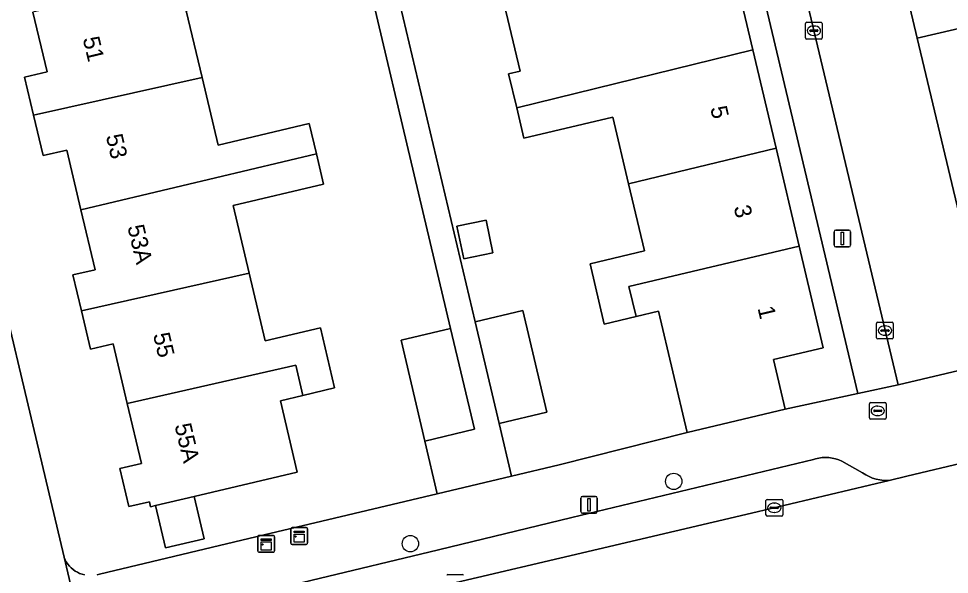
# Model space of a CAD drawing. Extents: x 158031 to 159244, y 380104 to 381214.
# Drawn here: x 158412.4 to 158468.1, y 380670.9 to 380704.1 of the extents above; entities that cross this region are included whole.
import ezdxf

# ---------------------------------------------------------------- set-up
doc = ezdxf.new("R2010")
doc.units = 0
for name, color, linetype in [('IMGEO_Boom', 7, 'Continuous'), ('IMGEO_Brandkraan', 7, 'Continuous'), ('IMGEO_Erf', 7, 'Continuous'), ('IMGEO_Kast', 7, 'Continuous'), ('IMGEO_Kolk', 7, 'Continuous'), ('IMGEO_Lichtmast', 7, 'Continuous'), ('IMGEO_Muur', 7, 'Continuous'), ('IMGEO_Pand', 7, 'Continuous'), ('IMGEO_Pand_nummerreeks', 7, 'Continuous'), ('IMGEO_Parkeervlak_open', 7, 'Continuous'), ('IMGEO_Rijbaan_lokaal_gesloten', 7, 'Continuous'), ('IMGEO_Rijbaan_lokaal_open', 7, 'Continuous'), ('IMGEO_Voetpad_open', 7, 'Continuous')]:
    doc.layers.add(name, color=color, linetype=linetype)

msp = doc.modelspace()

# ---------------------------------------------------------------- linework, layer by layer
at = {"layer": 'IMGEO_Boom'}
for centre in [(158451.6, 380676.454), (158435.846, 380672.732)]:
    msp.add_circle(centre, 0.489, dxfattribs=at)
at = {"layer": 'IMGEO_Brandkraan'}
for p, q in [((158463.38, 380681.172), (158464.232, 380681.172)), ((158463.305, 380680.246), (158463.305, 380681.098)), ((158463.564, 380680.666), (158463.564, 380680.678)), ((158464.002, 380680.629), (158463.604, 380680.629)), ((158463.607, 380680.715), (158464.005, 380680.715)), ((158463.793, 380680.952), (158463.818, 380680.952)), ((158464.048, 380680.678), (158464.048, 380680.666)), ((158464.306, 380681.098), (158464.306, 380680.246)), ((158464.232, 380680.172), (158463.38, 380680.172)), ((158463.816, 380680.392), (158463.791, 380680.392))]:
    msp.add_line(p, q, dxfattribs=at)
for points in [[(158463.38, 380681.172), (158464.232, 380681.172)], [(158463.305, 380680.246), (158463.305, 380681.098)], [(158464.306, 380681.098), (158464.306, 380680.246)], [(158464.232, 380680.172), (158463.38, 380680.172)]]:
    msp.add_lwpolyline(points, dxfattribs=at)
for centre, radius, start, end in [((158463.382, 380681.096), 0.0765, 91.552, 178.448), ((158463.382, 380681.096), 0.0765, 91.552, 178.448), ((158464.23, 380681.096), 0.0765, 1.552, 88.448), ((158464.23, 380681.096), 0.0765, 1.552, 88.448), ((158463.604, 380680.675), 0.0403, 85.8775, 175.7526), ((158463.601, 380680.665), 0.0366, 178.938, 274.7102), ((158464.005, 380680.672), 0.043, 264.8664, 352.4533), ((158464.009, 380680.677), 0.0386, 1.7309, 96.639), ((158463.382, 380680.248), 0.0765, 181.552, 268.448), ((158463.382, 380680.248), 0.0765, 181.552, 268.448), ((158464.23, 380680.248), 0.0765, 271.552, 358.448), ((158464.23, 380680.248), 0.0765, 271.552, 358.448)]:
    msp.add_arc(centre, radius, start, end, dxfattribs=at)
for centre, major_axis, ratio, start_param, end_param in [((158463.792, 380680.672), (-0.387, 0.002), 0.722429, 4.712389, 7.853982), ((158463.817, 380680.672), (-0.39, 0.002), 0.717154, 1.570796, 4.712389)]:
    msp.add_ellipse(centre, major_axis=major_axis, ratio=ratio, start_param=start_param, end_param=end_param, dxfattribs=at)
at = {"layer": 'IMGEO_Erf'}
for points in [[(158417.108, 380670.868), (158417.251, 380670.908), (158427.098, 380673.251), (158437.459, 380675.717), (158436.713, 380678.868), (158435.288, 380684.889), (158438.251, 380685.59), (158431.284, 380715.029), (158429.83, 380714.683), (158428.781, 380719.094), (158421.435, 380749.975)], [(158454.95, 380708.081), (158456.33, 380702.244), (158457.721, 380696.367), (158459.104, 380690.52), (158460.54, 380684.449), (158457.563, 380683.746), (158458.268, 380680.768), (158462.621, 380681.705), (158446.395, 380750)], [(158397.943, 380744.402), (158415.129, 380671.919), (158415.132, 380671.909), (158415.194, 380671.77), (158415.267, 380671.637), (158415.353, 380671.511), (158415.449, 380671.392), (158415.555, 380671.283), (158415.67, 380671.184), (158415.794, 380671.096), (158415.926, 380671.019), (158416.063, 380670.954), (158416.206, 380670.902), (158416.353, 380670.863)], [(158432.369, 380717.065), (158439.722, 380685.987), (158442.573, 380686.661), (158444.011, 380680.584), (158441.16, 380679.909), (158441.902, 380676.775), (158444.752, 380677.453), (158452.408, 380679.382), (158450.695, 380686.625), (158449.347, 380686.306), (158447.449, 380685.857), (158446.595, 380689.464), (158449.851, 380690.234), (158448.904, 380694.235), (158447.959, 380698.23), (158442.636, 380696.971), (158442.208, 380698.782), (158441.727, 380700.815), (158442.408, 380700.976), (158441.458, 380704.991)], [(158422.44, 380704.589), (158423.384, 380700.598), (158424.342, 380696.549), (158429.799, 380697.84), (158430.223, 380696.046), (158430.654, 380694.224), (158425.243, 380692.944), (158426.2, 380688.899), (158427.156, 380684.858), (158430.463, 380685.64), (158431.314, 380682.043), (158429.417, 380681.594), (158428.073, 380681.276), (158429.082, 380677.014), (158422.91, 380675.555), (158423.508, 380673.027), (158421.197, 380672.48), (158420.598, 380675.008), (158420.304, 380674.938), (158420.233, 380675.236), (158419.014, 380674.948), (158418.475, 380677.224), (158419.757, 380677.527), (158418.911, 380681.102), (158418.065, 380684.68), (158416.715, 380684.36), (158416.173, 380686.652), (158415.666, 380688.795), (158416.988, 380689.108), (158416.142, 380692.685), (158415.295, 380696.263), (158413.875, 380695.927), (158413.303, 380698.346), (158412.764, 380700.622), (158414.113, 380700.942), (158413.268, 380704.515)]]:
    msp.add_lwpolyline(points, dxfattribs=at)
msp.add_lwpolyline([(158440.375, 380692.068), (158440.784, 380690.114), (158439.041, 380689.75), (158438.633, 380691.704)], close=True, dxfattribs=at)
at = {"layer": 'IMGEO_Kast'}
for p, q in [((158428.698, 380672.765), (158428.698, 380673.606)), ((158428.698, 380673.606), (158428.698, 380672.765)), ((158428.773, 380673.69), (158429.614, 380673.69)), ((158429.614, 380673.69), (158428.773, 380673.69)), ((158429.698, 380673.615), (158429.698, 380672.774)), ((158429.698, 380672.774), (158429.698, 380673.615)), ((158426.721, 380672.3), (158426.721, 380673.141)), ((158426.721, 380673.141), (158426.721, 380672.3)), ((158426.796, 380673.225), (158427.637, 380673.225)), ((158427.637, 380673.225), (158426.796, 380673.225)), ((158427.721, 380673.15), (158427.721, 380672.309)), ((158427.721, 380672.309), (158427.721, 380673.15)), ((158429.623, 380672.69), (158428.782, 380672.69)), ((158428.782, 380672.69), (158429.623, 380672.69)), ((158427.646, 380672.225), (158426.805, 380672.225)), ((158426.805, 380672.225), (158427.646, 380672.225))]:
    msp.add_line(p, q, dxfattribs=at)
for points in [[(158428.893, 380673.48), (158429.493, 380673.48), (158429.493, 380673.395), (158428.893, 380673.395), (158428.893, 380673.48)], [(158426.916, 380673.015), (158427.516, 380673.015), (158427.516, 380672.93), (158426.916, 380672.93), (158426.916, 380673.015)], [(158426.916, 380672.84), (158427.516, 380672.84), (158427.516, 380672.351), (158426.916, 380672.351), (158426.916, 380672.84)], [(158428.893, 380673.305), (158429.493, 380673.305), (158429.493, 380672.816), (158428.893, 380672.816), (158428.893, 380673.305)]]:
    msp.add_lwpolyline(points, dxfattribs=at)
for centre in [(158428.977, 380673.154), (158427, 380672.689)]:
    msp.add_circle(centre, 0.0377, dxfattribs=at)
for centre, start, end in [((158428.776, 380673.612), 92.4484, 184.2845), ((158428.776, 380673.612), 92.4484, 184.2845), ((158429.62, 380673.612), 2.4484, 94.2845), ((158429.62, 380673.612), 2.4484, 94.2845), ((158426.799, 380673.147), 92.4484, 184.2845), ((158426.799, 380673.147), 92.4484, 184.2845), ((158427.643, 380673.147), 2.4484, 94.2845), ((158427.643, 380673.147), 2.4484, 94.2845), ((158426.799, 380672.303), 182.4484, 274.2845), ((158426.799, 380672.303), 182.4484, 274.2845), ((158427.643, 380672.303), 272.4484, 4.2845), ((158427.643, 380672.303), 272.4484, 4.2845), ((158428.776, 380672.768), 182.4484, 274.2845), ((158428.776, 380672.768), 182.4484, 274.2845), ((158429.62, 380672.768), 272.4484, 4.2845), ((158429.62, 380672.768), 272.4484, 4.2845)]:
    msp.add_arc(centre, 0.0779, start, end, dxfattribs=at)
at = {"layer": 'IMGEO_Kolk'}
for p, q in [((158459.488, 380702.972), (158459.488, 380703.824)), ((158459.563, 380703.898), (158460.415, 380703.898)), ((158459.976, 380703.678), (158460.001, 380703.678)), ((158460.489, 380703.824), (158460.489, 380702.972)), ((158460.415, 380702.898), (158459.563, 380702.898)), ((158459.747, 380703.392), (158459.747, 380703.404)), ((158460.185, 380703.355), (158459.787, 380703.355)), ((158459.79, 380703.441), (158460.188, 380703.441)), ((158459.999, 380703.118), (158459.974, 380703.118)), ((158460.231, 380703.404), (158460.231, 380703.392)), ((158463.737, 380685.043), (158463.737, 380685.895)), ((158463.812, 380685.969), (158464.664, 380685.969)), ((158464.225, 380685.749), (158464.25, 380685.749)), ((158464.738, 380685.895), (158464.738, 380685.043)), ((158463.996, 380685.463), (158463.996, 380685.475)), ((158464.434, 380685.426), (158464.036, 380685.426)), ((158464.039, 380685.512), (158464.437, 380685.512)), ((158464.248, 380685.189), (158464.223, 380685.189)), ((158464.48, 380685.475), (158464.48, 380685.463)), ((158464.664, 380684.969), (158463.812, 380684.969)), ((158457.12, 380674.454), (158457.12, 380675.306)), ((158457.195, 380675.38), (158458.047, 380675.38)), ((158457.608, 380675.16), (158457.633, 380675.16)), ((158458.121, 380675.306), (158458.121, 380674.454)), ((158457.379, 380674.874), (158457.379, 380674.886)), ((158457.817, 380674.837), (158457.419, 380674.837)), ((158457.422, 380674.923), (158457.82, 380674.923)), ((158457.631, 380674.6), (158457.606, 380674.6)), ((158457.863, 380674.886), (158457.863, 380674.874)), ((158458.047, 380674.38), (158457.195, 380674.38)), ((158438.098, 380670.896), (158438.95, 380670.896))]:
    msp.add_line(p, q, dxfattribs=at)
for points in [[(158459.488, 380702.972), (158459.488, 380703.824)], [(158459.563, 380703.898), (158460.415, 380703.898)], [(158460.489, 380703.824), (158460.489, 380702.972)], [(158460.415, 380702.898), (158459.563, 380702.898)], [(158463.737, 380685.043), (158463.737, 380685.895)], [(158463.812, 380685.969), (158464.664, 380685.969)], [(158464.738, 380685.895), (158464.738, 380685.043)], [(158464.664, 380684.969), (158463.812, 380684.969)], [(158457.12, 380674.454), (158457.12, 380675.306)], [(158457.195, 380675.38), (158458.047, 380675.38)], [(158458.121, 380675.306), (158458.121, 380674.454)], [(158458.047, 380674.38), (158457.195, 380674.38)], [(158438.098, 380670.896), (158438.95, 380670.896)]]:
    msp.add_lwpolyline(points, dxfattribs=at)
for centre, radius, start, end in [((158459.565, 380703.822), 0.0765, 91.552, 178.448), ((158459.565, 380703.822), 0.0765, 91.552, 178.448), ((158460.413, 380703.822), 0.0765, 1.552, 88.448), ((158460.413, 380703.822), 0.0765, 1.552, 88.448), ((158459.565, 380702.974), 0.0765, 181.552, 268.448), ((158459.565, 380702.974), 0.0765, 181.552, 268.448), ((158459.787, 380703.401), 0.0403, 85.8775, 175.7526), ((158459.784, 380703.391), 0.0366, 178.938, 274.7102), ((158460.188, 380703.398), 0.043, 264.8664, 352.4533), ((158460.192, 380703.403), 0.0386, 1.7309, 96.639), ((158460.413, 380702.974), 0.0765, 271.552, 358.448), ((158460.413, 380702.974), 0.0765, 271.552, 358.448), ((158463.814, 380685.893), 0.0765, 91.552, 178.448), ((158463.814, 380685.893), 0.0765, 91.552, 178.448), ((158464.662, 380685.893), 0.0765, 1.552, 88.448), ((158464.662, 380685.893), 0.0765, 1.552, 88.448), ((158464.036, 380685.472), 0.0403, 85.8775, 175.7526), ((158464.033, 380685.462), 0.0366, 178.938, 274.7102), ((158464.437, 380685.469), 0.043, 264.8664, 352.4533), ((158464.441, 380685.474), 0.0386, 1.7309, 96.639), ((158463.814, 380685.045), 0.0765, 181.552, 268.448), ((158463.814, 380685.045), 0.0765, 181.552, 268.448), ((158464.662, 380685.045), 0.0765, 271.552, 358.448), ((158464.662, 380685.045), 0.0765, 271.552, 358.448), ((158457.197, 380675.304), 0.0765, 91.552, 178.448), ((158457.197, 380675.304), 0.0765, 91.552, 178.448), ((158458.045, 380675.304), 0.0765, 1.552, 88.448), ((158458.045, 380675.304), 0.0765, 1.552, 88.448), ((158457.419, 380674.883), 0.0403, 85.8775, 175.7526), ((158457.416, 380674.873), 0.0366, 178.938, 274.7102), ((158457.82, 380674.88), 0.043, 264.8664, 352.4533), ((158457.824, 380674.885), 0.0386, 1.7309, 96.639), ((158457.197, 380674.456), 0.0765, 181.552, 268.448), ((158457.197, 380674.456), 0.0765, 181.552, 268.448), ((158458.045, 380674.456), 0.0765, 271.552, 358.448), ((158458.045, 380674.456), 0.0765, 271.552, 358.448), ((158438.1, 380670.82), 0.0765, 91.552, 178.448), ((158438.1, 380670.82), 0.0765, 91.552, 178.448), ((158438.948, 380670.82), 0.0765, 1.552, 88.448), ((158438.948, 380670.82), 0.0765, 1.552, 88.448)]:
    msp.add_arc(centre, radius, start, end, dxfattribs=at)
for centre, major_axis, ratio, start_param, end_param in [((158459.975, 380703.398), (-0.387, 0.002), 0.722429, 4.712389, 7.853982), ((158460, 380703.398), (-0.39, 0.002), 0.717154, 1.570796, 4.712389), ((158464.224, 380685.469), (-0.387, 0.002), 0.722429, 4.712389, 7.853982), ((158464.249, 380685.469), (-0.39, 0.002), 0.717154, 1.570796, 4.712389), ((158457.607, 380674.88), (-0.387, 0.002), 0.722429, 4.712389, 7.853982), ((158457.632, 380674.88), (-0.39, 0.002), 0.717154, 1.570796, 4.712389)]:
    msp.add_ellipse(centre, major_axis=major_axis, ratio=ratio, start_param=start_param, end_param=end_param, dxfattribs=at)
at = {"layer": 'IMGEO_Lichtmast'}
for p, q in [((158461.195, 380690.573), (158461.195, 380691.373)), ((158461.195, 380691.373), (158461.195, 380690.573)), ((158461.295, 380691.473), (158462.085, 380691.473)), ((158462.085, 380691.473), (158461.295, 380691.473)), ((158462.185, 380691.373), (158462.185, 380690.573)), ((158462.185, 380690.573), (158462.185, 380691.373)), ((158462.085, 380690.473), (158461.295, 380690.473)), ((158461.295, 380690.473), (158462.085, 380690.473)), ((158446.041, 380674.653), (158446.041, 380675.453)), ((158446.041, 380675.453), (158446.041, 380674.653)), ((158446.141, 380675.553), (158446.931, 380675.553)), ((158446.931, 380675.553), (158446.141, 380675.553)), ((158447.031, 380675.453), (158447.031, 380674.653)), ((158447.031, 380674.653), (158447.031, 380675.453)), ((158446.931, 380674.553), (158446.141, 380674.553)), ((158446.141, 380674.553), (158446.931, 380674.553))]:
    msp.add_line(p, q, dxfattribs=at)
for points in [[(158461.615, 380691.348), (158461.765, 380691.348), (158461.765, 380690.598), (158461.615, 380690.598), (158461.615, 380691.348)], [(158446.461, 380675.428), (158446.611, 380675.428), (158446.611, 380674.678), (158446.461, 380674.678), (158446.461, 380675.428)]]:
    msp.add_lwpolyline(points, dxfattribs=at)
for centre, start, end in [((158461.295, 380691.373), 90, 180), ((158461.295, 380691.373), 90, 180), ((158462.085, 380691.373), 0, 90), ((158462.085, 380691.373), 360, 90), ((158461.295, 380690.573), 180, 270), ((158461.295, 380690.573), 180, 270), ((158462.085, 380690.573), 270, 0), ((158462.085, 380690.573), 270, 0), ((158446.141, 380675.453), 90, 180), ((158446.141, 380675.453), 90, 180), ((158446.931, 380675.453), 0, 90), ((158446.931, 380675.453), 360, 90), ((158446.141, 380674.653), 180, 270), ((158446.141, 380674.653), 180, 270), ((158446.931, 380674.653), 270, 0), ((158446.931, 380674.653), 270, 0)]:
    msp.add_arc(centre, 0.1, start, end, dxfattribs=at)
at = {"layer": 'IMGEO_Muur'}
for points in [[(158452.408, 380679.382), (158444.752, 380677.453)], [(158437.459, 380675.717), (158427.098, 380673.251)]]:
    msp.add_lwpolyline(points, dxfattribs=at)
at = {"layer": 'IMGEO_Pand'}
for points in [[(158454.95, 380708.081), (158446.274, 380705.968), (158446.126, 380705.935), (158446.09, 380706.086), (158441.458, 380704.991), (158442.408, 380700.976), (158441.727, 380700.815), (158442.208, 380698.782), (158456.33, 380702.244)], [(158413.303, 380698.346), (158423.384, 380700.598), (158422.44, 380704.589), (158427.874, 380705.875), (158427.435, 380707.728), (158413.268, 380704.515), (158414.113, 380700.942), (158412.764, 380700.622)], [(158456.33, 380702.244), (158442.208, 380698.782), (158442.636, 380696.971), (158447.959, 380698.23), (158448.904, 380694.235), (158457.721, 380696.367)], [(158413.303, 380698.346), (158413.875, 380695.927), (158415.295, 380696.263), (158416.142, 380692.685), (158430.223, 380696.046), (158429.799, 380697.84), (158424.342, 380696.549), (158423.384, 380700.598)], [(158459.104, 380690.52), (158457.721, 380696.367), (158448.904, 380694.235), (158449.851, 380690.234), (158446.595, 380689.464), (158447.449, 380685.857), (158449.347, 380686.306), (158448.92, 380688.113)], [(158416.173, 380686.652), (158426.2, 380688.899), (158425.243, 380692.944), (158430.654, 380694.224), (158430.223, 380696.046), (158416.142, 380692.685), (158416.988, 380689.108), (158415.666, 380688.795)], [(158440.375, 380692.068), (158438.633, 380691.704), (158439.041, 380689.75), (158440.784, 380690.114)], [(158459.104, 380690.52), (158448.92, 380688.113), (158449.347, 380686.306), (158450.695, 380686.625), (158452.408, 380679.382), (158458.268, 380680.768), (158457.563, 380683.746), (158460.54, 380684.449)], [(158416.173, 380686.652), (158416.715, 380684.36), (158418.065, 380684.68), (158418.911, 380681.102), (158428.988, 380683.409), (158429.417, 380681.594), (158431.314, 380682.043), (158430.463, 380685.64), (158427.156, 380684.858), (158426.2, 380688.899)], [(158441.16, 380679.909), (158444.011, 380680.584), (158442.573, 380686.661), (158439.722, 380685.987)], [(158436.713, 380678.868), (158439.676, 380679.569), (158438.251, 380685.59), (158435.288, 380684.889)], [(158428.073, 380681.276), (158429.417, 380681.594), (158428.988, 380683.409), (158418.911, 380681.102), (158419.757, 380677.527), (158418.475, 380677.224), (158419.014, 380674.948), (158420.233, 380675.236), (158420.304, 380674.938), (158420.598, 380675.008), (158422.91, 380675.555), (158429.082, 380677.014)], [(158422.91, 380675.555), (158420.598, 380675.008), (158421.197, 380672.48), (158423.508, 380673.027)]]:
    msp.add_lwpolyline(points, close=True, dxfattribs=at)
at = {"layer": 'IMGEO_Parkeervlak_open'}
msp.add_lwpolyline([(158474.417, 380687.398), (158470.632, 380703.986), (158466.174, 380702.945), (158470.103, 380686.415)], close=True, dxfattribs=at)
msp.add_lwpolyline([(158428.391, 380668.017), (158456.256, 380674.553), (158464.498, 380676.516), (158464.388, 380676.511), (158464.162, 380676.517), (158463.938, 380676.543), (158463.717, 380676.589), (158463.501, 380676.654), (158463.292, 380676.739), (158463.091, 380676.842), (158462.9, 380676.962), (158461.667, 380677.668), (158461.48, 380677.747), (158461.286, 380677.809), (158461.087, 380677.853), (158460.886, 380677.879), (158460.683, 380677.888), (158460.48, 380677.878), (158460.278, 380677.85), (158460.08, 380677.804), (158459.953, 380677.764), (158445.512, 380674.291), (158437.533, 380672.373), (158422.257, 380668.699)], dxfattribs=at)
at = {"layer": 'IMGEO_Rijbaan_lokaal_gesloten'}
msp.add_lwpolyline([(158606.86, 380710.387), (158593.579, 380707.143), (158575.987, 380702.987), (158568.7, 380701.266), (158562.571, 380699.819), (158542.058, 380694.963), (158511.485, 380687.697), (158500, 380684.965), (158478.511, 380679.852), (158472.929, 380678.524), (158465.555, 380676.768), (158464.498, 380676.516), (158456.256, 380674.553), (158428.391, 380668.017)], dxfattribs=at)
at = {"layer": 'IMGEO_Rijbaan_lokaal_open'}
msp.add_lwpolyline([(158465.25, 380776.353), (158458.389, 380774.771), (158448.498, 380772.49), (158443.849, 380771.419), (158448.9, 380750), (158465.02, 380682.236), (158470.774, 380683.592), (158470.103, 380686.415), (158466.174, 380702.945), (158464.407, 380710.377), (158459.972, 380729.032), (158458.956, 380733.307), (158474.565, 380737.039), (158471.494, 380750)], close=True, dxfattribs=at)
at = {"layer": 'IMGEO_Voetpad_open'}
msp.add_lwpolyline([(158448.9, 380750), (158443.849, 380771.419), (158440.318, 380786.43), (158438.744, 380793.123), (158436.282, 380792.566), (158446.395, 380750), (158462.621, 380681.705), (158465.02, 380682.236)], close=True, dxfattribs=at)
for points in [[(158421.435, 380749.975), (158428.781, 380719.094), (158429.83, 380714.683), (158431.284, 380715.029), (158438.251, 380685.59), (158439.676, 380679.569), (158436.713, 380678.868), (158437.459, 380675.717), (158441.902, 380676.775), (158441.16, 380679.909), (158439.722, 380685.987), (158432.369, 380717.065), (158430.734, 380716.678), (158414.008, 380787.381)], [(158409.491, 380672.368), (158409.858, 380670.847), (158410.067, 380670.266), (158410.327, 380669.706), (158410.637, 380669.172), (158410.992, 380668.667), (158411.392, 380668.197), (158411.831, 380667.763), (158412.308, 380667.371), (158412.818, 380667.023), (158413.357, 380666.722), (158413.631, 380666.592), (158414.254, 380666.294), (158414.901, 380666.052), (158415.568, 380665.869), (158416.248, 380665.747), (158416.599, 380665.716), (158415.129, 380671.919), (158397.943, 380744.402)], [(158468.687, 380731.665), (158464.494, 380730.142), (158468.845, 380711.378), (158464.407, 380710.377), (158466.174, 380702.945), (158470.632, 380703.986)], [(158620.444, 380718.631), (158615.556, 380718.152), (158573.761, 380708.16), (158570.352, 380707.295), (158567.068, 380706.513), (158500, 380690.536), (158478.148, 380685.33), (158475.055, 380684.601), (158470.774, 380683.592), (158465.02, 380682.236), (158462.621, 380681.705), (158458.268, 380680.768), (158452.408, 380679.382), (158444.752, 380677.453), (158441.902, 380676.775), (158437.459, 380675.717), (158427.098, 380673.251), (158417.251, 380670.908), (158417.108, 380670.868)], [(158422.257, 380668.699), (158437.533, 380672.373), (158445.512, 380674.291), (158459.953, 380677.764), (158460.08, 380677.804), (158460.278, 380677.85), (158460.48, 380677.878), (158460.683, 380677.888), (158460.886, 380677.879), (158461.087, 380677.853), (158461.286, 380677.809), (158461.48, 380677.747), (158461.667, 380677.668), (158462.9, 380676.962), (158463.091, 380676.842), (158463.292, 380676.739), (158463.501, 380676.654), (158463.717, 380676.589), (158463.938, 380676.543), (158464.162, 380676.517), (158464.388, 380676.511), (158464.498, 380676.516), (158465.555, 380676.768), (158472.929, 380678.524)], [(158416.353, 380670.863), (158416.206, 380670.902), (158416.063, 380670.954), (158415.926, 380671.019), (158415.794, 380671.096), (158415.67, 380671.184), (158415.555, 380671.283), (158415.449, 380671.392), (158415.353, 380671.511), (158415.267, 380671.637), (158415.194, 380671.77), (158415.132, 380671.909), (158415.129, 380671.919), (158416.599, 380665.716)]]:
    msp.add_lwpolyline(points, dxfattribs=at)

# ---------------------------------------------------------------- texts
at = {"layer": 'IMGEO_Pand_nummerreeks'}
for s, rotation, p in [('51', 283.3679, (158416.242, 380702.927)), ('5', 283.3095, (158453.78, 380698.778)), ('53', 283.3679, (158417.627, 380697.101)), ('3', 283.3095, (158455.182, 380692.851)), ('53A', 283.3679, (158418.916, 380691.681)), ('1', 283.3095, (158456.61, 380686.815)), ('55', 283.3679, (158420.448, 380685.229)), ('55A', 283.3669, (158421.736, 380679.809))]:
    msp.add_text(s, height=1, rotation=rotation, dxfattribs=at).set_placement(p)

doc.saveas('drawing.dxf')
